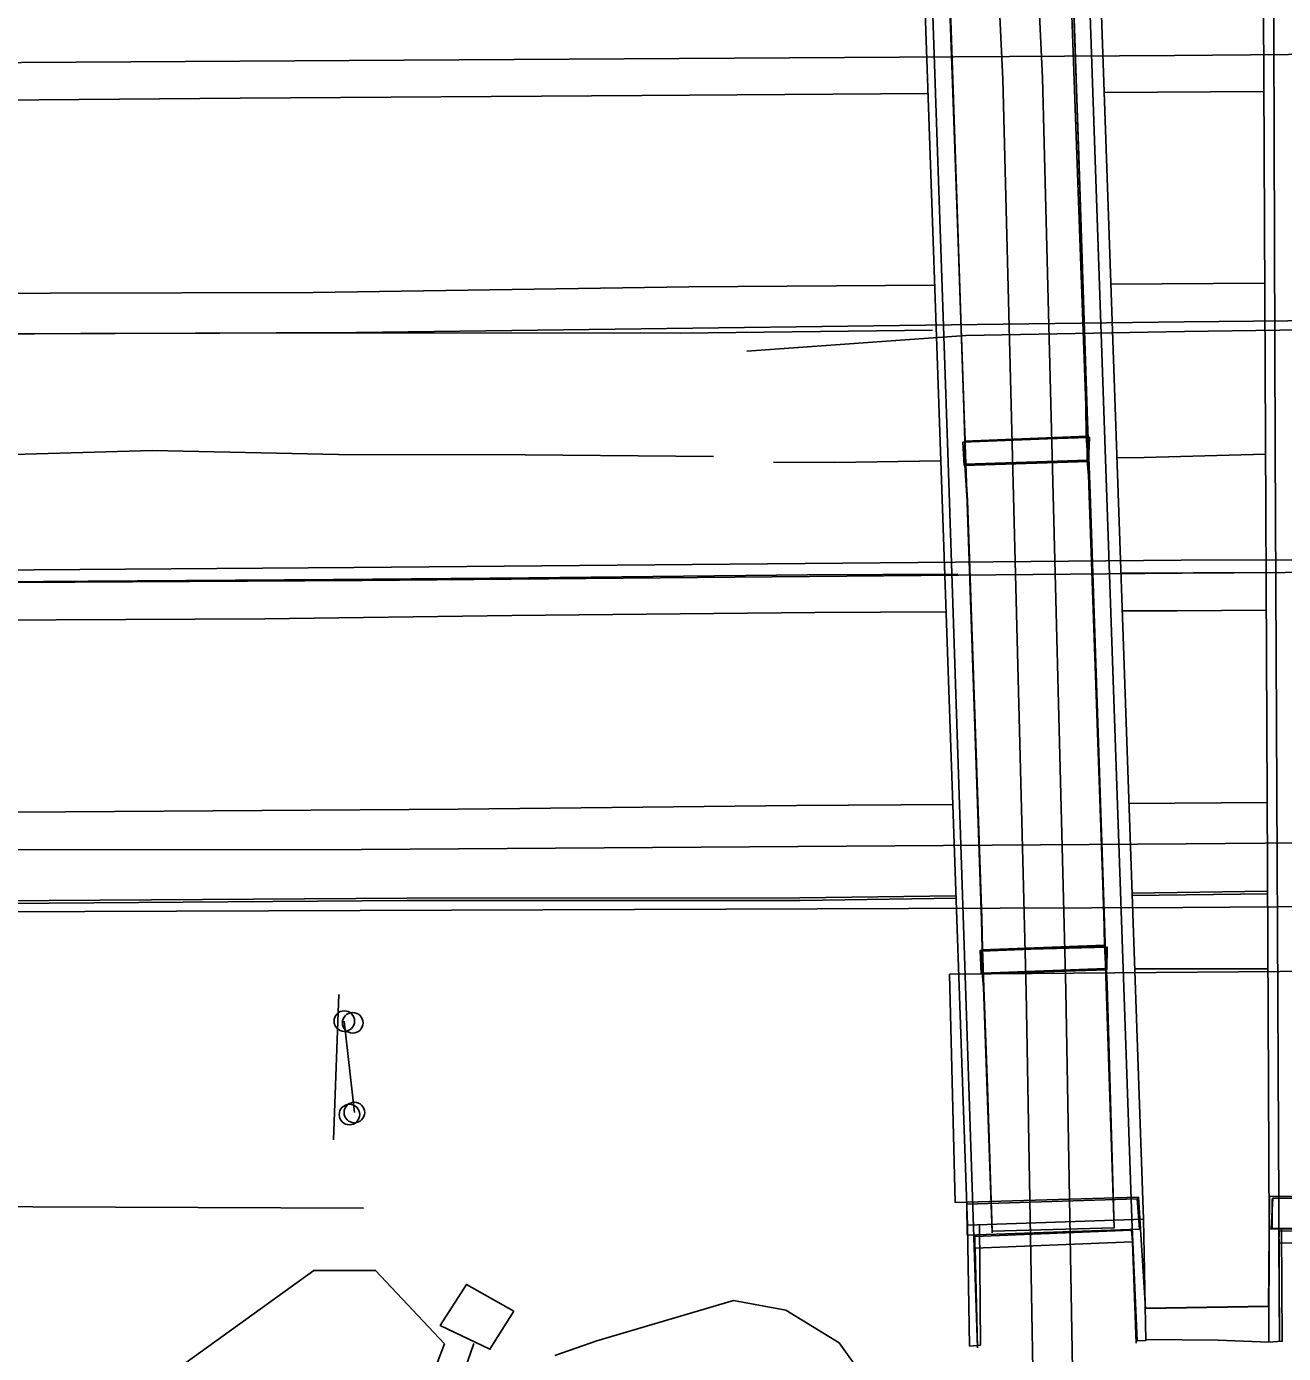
# Model space of a CAD drawing. Extents: x 2145380 to 2156929, y 139568 to 149130.
# Drawn here: x 2153863.9 to 2154015.9, y 142813 to 142973.5 of the extents above; entities that cross this region are included whole.
import ezdxf

# ---------------------------------------------------------------- set-up
doc = ezdxf.new("R2010")
doc.units = 0
for name, color, linetype in [('TOPO_Asphalt', 7, 'Continuous'), ('TOPO_Bridge', 7, 'Continuous'), ('TOPO_BRIDGE_Floor Deck', 7, 'Continuous'), ('TOPO_BRIDGE_Low Beam', 7, 'Continuous'), ('TOPO_BRIDGE_Pier', 7, 'Continuous'), ('TOPO_BRIDGE_Wingwall', 7, 'Continuous'), ('TOPO_Concrete', 7, 'Continuous'), ('TOPO_Curb Back', 7, 'Continuous'), ('TOPO_Curb Gut', 7, 'Continuous'), ('TOPO_Flowline', 7, 'Continuous'), ('TOPO_Guardrail', 7, 'Continuous'), ('TOPO_Misc', 7, 'Continuous'), ('TOPO_Misc Line', 7, 'Continuous'), ('TOPO_RR Rail', 7, 'Continuous'), ('TOPO_Sign', 7, 'Continuous'), ('TOPO_Top Bank', 7, 'Continuous'), ('TOPO_Tree', 7, 'Continuous'), ('TOPO_Tree Line', 7, 'Continuous'), ('TOPO_Wall Freestanding', 7, 'Continuous')]:
    doc.layers.add(name, color=color, linetype=linetype)

# ---------------------------------------------------------------- blocks, each defined once
blk = doc.blocks.new('POST')
at = {"layer": 'TOPO_Misc'}
for start, end in [(90, 180), (180, 270), (360, 90), (270, 0)]:
    blk.add_arc((-0.01, 0.03), 3.16, start, end, dxfattribs=at)

msp = doc.modelspace()

# ---------------------------------------------------------------- linework, layer by layer
at = {"layer": 'TOPO_Asphalt'}
for p, q in [((2154013.57, 142965.68), (2153994.26, 142965.56)), ((2154013.68, 142942.48), (2153995.06, 142942.36)), ((2154013.85, 142907.48), (2153996.28, 142907.38)), ((2154013.98, 142879.63), (2153997.25, 142879.53))]:
    msp.add_line(p, q, dxfattribs=at)
for points in [[(2153972.95, 142965.41), (2153938.32, 142965.17), (2153889.77, 142964.86), (2153865.4, 142964.65), (2153820.11, 142964.34), (2153783.67, 142963.99), (2153757.52, 142963.8), (2153730.32, 142963.67), (2153669.03, 142963.38), (2153590.33, 142963.02), (2153516.53, 142962.11), (2153452.75, 142961.08), (2153428.59, 142961.49)], [(2153973.76, 142942.22), (2153944.03, 142942.03), (2153898.59, 142941.37), (2153866.78, 142941.27), (2153828.78, 142940.92), (2153796.96, 142941.12), (2153760.85, 142940.82), (2153726.83, 142940.45), (2153651.09, 142939.83), (2153577.73, 142939.29), (2153490.38, 142938.45), (2153427.79, 142937.85), (2153351.78, 142937.42), (2153272.11, 142937.07), (2153177.85, 142936.35), (2153100.33, 142936.02), (2153077.32, 142935.89)], [(2153973.5, 142936.79), (2153942.99, 142936.42), (2153904.09, 142936.48), (2153853.64, 142936.34), (2153808.39, 142936.24), (2153764.78, 142936.03), (2153725.64, 142935.81), (2153725.31, 142935.84)], [(2153976.55, 142907.27), (2153958.38, 142907.17), (2153924.65, 142906.81), (2153901.04, 142906.61), (2153871.36, 142906.42), (2153833.61, 142906.14), (2153798.81, 142906.04), (2153761.09, 142905.74), (2153724.87, 142905.78), (2153641.48, 142905.16), (2153555.86, 142903.84), (2153481.15, 142903.51), (2153399.62, 142902.82), (2153328.76, 142902.64), (2153268.48, 142902.05), (2153178.57, 142901.3), (2153096.28, 142901.15), (2153077.6, 142900.87)], [(2153975.13, 142902.72), (2153959.26, 142902.65), (2153922.63, 142902.25), (2153892.74, 142901.85), (2153867.51, 142901.76), (2153839.55, 142901.57), (2153812.94, 142901.38), (2153781.6, 142901.21), (2153762.23, 142901.07), (2153737.58, 142900.81), (2153725.5, 142900.88)], [(2154013.87, 142902.9), (2154003.03, 142902.85), (2153996.44, 142902.82)], [(2153975.95, 142879.4), (2153957.04, 142879.28), (2153916.11, 142878.82), (2153868.64, 142878.5), (2153842.33, 142878.47), (2153823.05, 142878.26), (2153800.6, 142878.25), (2153774.66, 142878.14), (2153753.89, 142877.96), (2153736.68, 142877.72), (2153725.79, 142877.66), (2153623.89, 142876.78), (2153531.13, 142876.12), (2153445.81, 142875.62), (2153361.69, 142875.4), (2153263.24, 142874.49), (2153245.44, 142873.93)]]:
    msp.add_lwpolyline(points, dxfattribs=at)
at = {"layer": 'TOPO_Bridge'}
for points in [[(2153978.92, 142813.66), (2153975.36, 142922.01), (2153970.09, 143074.74)], [(2153989.17, 143074.84), (2153989.56, 143061.4), (2153994.39, 142922.36), (2153998.12, 142814.22)], [(2154014.35, 143074.81), (2154014.61, 143022.41), (2154014.94, 142922.49), (2154015.46, 142814.38)]]:
    msp.add_lwpolyline(points, dxfattribs=at)
at = {"layer": 'TOPO_BRIDGE_Floor Deck'}
for points in [[(2154014.22, 142828.01), (2154013.11, 143062.6), (2154033.45, 143062.7), (2154034.56, 142828.11)], [(2153990.92, 143061.63), (2153999, 142829.23), (2153977.72, 142828.49), (2153969.63, 143060.89)]]:
    msp.add_lwpolyline(points, close=True, dxfattribs=at)
at = {"layer": 'TOPO_BRIDGE_Low Beam'}
for points in [[(2153987.76, 143061.16), (2153972.72, 143060.52), (2153980.69, 142827.78), (2153995.48, 142828.19)], [(2153995.48, 142828.19), (2153995.48, 142828.19), (2153987.76, 143061.16), (2153987.76, 143061.16), (2153988.27, 143044.54), (2153988.68, 143033.47), (2153988.91, 143025.27), (2153989.2, 143016.3), (2153990.11, 142989.34), (2153990.47, 142978.49), (2153991.18, 142957.93), (2153992.16, 142927.95), (2153992.57, 142917.02), (2153993.23, 142896.5), (2153994.24, 142866.39), (2153994.53, 142857.67)], [(2153980.69, 142827.78), (2153980.69, 142827.78), (2153980.14, 142845.18), (2153979.71, 142857.24), (2153979.43, 142865.53), (2153978.51, 142892.51), (2153977.7, 142916.15), (2153977.29, 142927.43), (2153976.61, 142947.48), (2153975.52, 142977.9), (2153975.15, 142988.8), (2153973.95, 143024.36), (2153973.65, 143032.79), (2153973.23, 143045.5), (2153972.72, 143060.52), (2153972.72, 143060.52)], [(2153980.69, 142827.78), (2153995.48, 142828.19), (2153995.48, 142828.19), (2153980.69, 142827.78)]]:
    msp.add_lwpolyline(points, close=True, dxfattribs=at)
for points in [[(2153995.48, 142828.12), (2153994.61, 142857.63), (2153994.53, 142859.16), (2153994.31, 142862.36), (2153994.22, 142866.3), (2153992.45, 142916.8), (2153992.33, 142920.59), (2153992.08, 142923.97), (2153992.03, 142927.73), (2153990.22, 142978.29), (2153989.98, 142982.05), (2153989.96, 142985.67), (2153989.87, 142989.31), (2153988.72, 143024.91), (2153988.69, 143028.64), (2153988.45, 143032), (2153988.37, 143033.38), (2153987.43, 143061.05)], [(2153973.84, 143028.31), (2153973.96, 143024.38), (2153975.4, 142981.53), (2153975.58, 142977.93), (2153977.3, 142927.45), (2153977.43, 142923.46), (2153977.47, 142920.14), (2153977.73, 142916.18), (2153979.45, 142865.65), (2153979.54, 142861.91), (2153979.55, 142858.61), (2153979.68, 142857.28), (2153980.71, 142827.57)], [(2153992.22, 142923.98), (2153992.16, 142927.95), (2153992.16, 142927.95), (2153991.18, 142957.93), (2153990.47, 142978.49), (2153990.29, 142982.47), (2153990.29, 142982.47)], [(2153977.4, 142923.37), (2153977.29, 142927.43), (2153976.61, 142947.48), (2153975.52, 142977.9), (2153975.39, 142981.84), (2153975.39, 142981.84)], [(2153990.47, 142978.49), (2153991.18, 142957.93), (2153992.16, 142927.95), (2153992.57, 142917.02), (2153993.23, 142896.5), (2153994.24, 142866.39), (2153994.53, 142857.67), (2153995.48, 142828.19), (2153980.69, 142827.78), (2153979.71, 142857.24), (2153979.43, 142865.53), (2153978.51, 142892.51), (2153977.7, 142916.15), (2153977.29, 142927.43), (2153976.61, 142947.48), (2153975.52, 142977.9)], [(2153979.52, 142861.81), (2153979.43, 142865.53), (2153978.51, 142892.51), (2153977.7, 142916.15), (2153977.41, 142920.45)], [(2153994.31, 142862.39), (2153994.24, 142866.39), (2153993.23, 142896.5), (2153992.57, 142917.02), (2153992.22, 142920.99)], [(2153980.69, 142827.78), (2153980.14, 142845.18), (2153979.71, 142857.24), (2153979.59, 142858.87)], [(2153995.48, 142828.19), (2153994.53, 142857.67), (2153994.5, 142858.52), (2153994.47, 142859.45)]]:
    msp.add_lwpolyline(points, dxfattribs=at)
at = {"layer": 'TOPO_BRIDGE_Pier'}
for p, q in [((2153977.4, 142923.37), (2153977.4, 142923.37)), ((2153992.22, 142923.98), (2153992.22, 142923.98)), ((2153977.41, 142920.45), (2153977.41, 142920.45)), ((2153992.22, 142920.99), (2153992.22, 142920.99)), ((2153979.52, 142861.81), (2153979.52, 142861.81)), ((2153994.31, 142862.39), (2153994.31, 142862.39)), ((2153979.59, 142858.87), (2153979.59, 142858.87)), ((2153994.47, 142859.45), (2153994.47, 142859.45))]:
    msp.add_line(p, q, dxfattribs=at)
for points in [[(2153977.34, 142920.43), (2153977.17, 142923.23), (2153992.48, 142923.85), (2153992.35, 142920.91), (2153977.34, 142920.43)], [(2153979.38, 142858.92), (2153979.26, 142861.74), (2153994.61, 142862.15), (2153994.58, 142859.41), (2153979.38, 142858.92)]]:
    msp.add_lwpolyline(points, dxfattribs=at)
for points in [[(2153977.39, 142920.57), (2153977.45, 142923.32), (2153992.35, 142923.79), (2153992.3, 142921.08)], [(2153977.41, 142920.45), (2153977.4, 142923.37), (2153992.22, 142923.98), (2153992.22, 142920.99)], [(2153977.41, 142920.45), (2153977.4, 142923.37), (2153992.22, 142923.98), (2153992.22, 142920.99)], [(2153979.56, 142858.98), (2153979.46, 142861.67), (2153994.41, 142862.24), (2153994.4, 142859.55)], [(2153979.59, 142858.87), (2153979.52, 142861.81), (2153994.31, 142862.39), (2153994.47, 142859.45)], [(2153979.59, 142858.87), (2153979.52, 142861.81), (2153994.31, 142862.39), (2153994.47, 142859.45)]]:
    msp.add_lwpolyline(points, close=True, dxfattribs=at)
at = {"layer": 'TOPO_BRIDGE_Wingwall'}
for points in [[(2154015.37, 142826.31), (2154015.43, 142827.79), (2154033.37, 142828), (2154033.33, 142826.55), (2154015.37, 142826.31)], [(2153978.63, 142825.72), (2153978.61, 142827.13), (2153997.55, 142827.91), (2153997.67, 142826.48), (2153978.63, 142825.72)]]:
    msp.add_lwpolyline(points, dxfattribs=at)
at = {"layer": 'TOPO_Concrete'}
for p, q in [((2154014.07, 142859.53), (2153997.94, 142859.53)), ((2153999.23, 142818.46), (2154014.19, 142818.69))]:
    msp.add_line(p, q, dxfattribs=at)
for points in [[(2153703.88, 142935.57), (2153806.46, 142936.12), (2153903.83, 142936.52), (2154003.94, 142937.81), (2154104.35, 142938.76), (2154204.96, 142940.02), (2154305.7, 142941.01)], [(2153703.1, 142905.35), (2153904.5, 142906.51), (2154003.71, 142907.41), (2154103.39, 142908.02), (2154204.87, 142908.61), (2154304.53, 142909.37)], [(2153975.53, 142858.86), (2153976.25, 142831.23), (2153998.39, 142831.89), (2153999.24, 142818.4), (2154014.12, 142818.64), (2154014.27, 142832.02), (2154035.69, 142831.67), (2154035.51, 142859.34), (2153975.53, 142858.86)], [(2153977.68, 142827.29), (2153977.64, 142831.03), (2153998.25, 142831.69), (2153998.55, 142828.02), (2153977.68, 142827.29)], [(2154014.46, 142828.09), (2154014.65, 142831.76), (2154034.03, 142831.75), (2154034.2, 142828.15), (2154014.46, 142828.09)], [(2154014.58, 142828.05), (2154014.59, 142831.7)]]:
    msp.add_lwpolyline(points, dxfattribs=at)
at = {"layer": 'TOPO_Curb Back'}
for p, q in [((2154014.03, 142868.91), (2153997.62, 142868.67)), ((2154014.03, 142868.61), (2153997.64, 142868.37))]:
    msp.add_line(p, q, dxfattribs=at)
for points in [[(2153976.33, 142868.36), (2153957.46, 142868.09), (2153909.92, 142868.07), (2153866.64, 142867.78), (2153827.02, 142867.43)], [(2153976.34, 142868.06), (2153957.47, 142867.79), (2153909.93, 142867.77), (2153866.64, 142867.48), (2153827.02, 142867.13)]]:
    msp.add_lwpolyline(points, dxfattribs=at)
at = {"layer": 'TOPO_Curb Gut'}
for points in [[(2153997.67, 142826.46), (2153998.12, 142814.22)], [(2153978.92, 142813.66), (2153978.64, 142825.73)], [(2154015.46, 142814.38), (2154015.37, 142826.31)]]:
    msp.add_lwpolyline(points, dxfattribs=at)
at = {"layer": 'TOPO_Flowline'}
for points in [[(2153567.22, 142922.14), (2153607.37, 142920.75), (2153692.23, 142919.84), (2153735.01, 142918.24), (2153777.6, 142919.49), (2153806.74, 142919.35), (2153842.72, 142921.17), (2153879.09, 142922.22), (2153901.65, 142921.75), (2153924.22, 142921.7), (2153947, 142921.52)], [(2153995.79, 142921.34), (2153999.08, 142921.39), (2154013.78, 142921.78)], [(2153954.28, 142920.82), (2153961.64, 142920.77), (2153974.5, 142920.98)], [(2153916.48, 142809.73), (2153918, 142814.2)]]:
    msp.add_lwpolyline(points, dxfattribs=at)
at = {"layer": 'TOPO_Guardrail'}
for points in [[(2153951.04, 142934.25), (2153977.53, 142936.15), (2154003.98, 142936.63), (2154104.85, 142938.04), (2154205.05, 142939.42), (2154391.17, 142941.7)], [(2153605.37, 142905.91), (2153803.98, 142907.35), (2153903.51, 142908.07), (2154003.58, 142908.96), (2154034.31, 142909.01), (2154060.62, 142910.74)], [(2154058.05, 142866.56), (2154032.17, 142867.13), (2154003.79, 142866.94), (2153904.28, 142866.58), (2153804.26, 142866.22), (2153731.19, 142865.3)]]:
    msp.add_lwpolyline(points, dxfattribs=at)
at = {"layer": 'TOPO_Misc Line'}
for points in [[(2153704.08, 142968.27), (2153803.83, 142968.8), (2153902.92, 142969.41), (2154002.76, 142970.02), (2154103.96, 142970.91), (2154202.36, 142971.75), (2154302.75, 142972.37)], [(2153703.66, 142872.11), (2153727.72, 142872.59), (2153727.6, 142868.51), (2153804.09, 142870.76), (2153835.69, 142871.53), (2153862.33, 142873.93), (2153904.41, 142873.95), (2154004.17, 142874.65), (2154103.92, 142875.48), (2154204.84, 142876.32), (2154304.55, 142876.95)]]:
    msp.add_lwpolyline(points, dxfattribs=at)
at = {"layer": 'TOPO_RR Rail'}
for points in [[(2153933.29, 143522.02), (2153936.74, 143496.38), (2153941.64, 143458.59), (2153946.87, 143415.31), (2153951.54, 143374.03), (2153956.58, 143325.2), (2153960.65, 143281.81), (2153964.85, 143235.33), (2153969.17, 143182.29), (2153973.06, 143128.8), (2153977.27, 143066.06), (2153982.01, 142967.15), (2153984.83, 142856.82), (2153985.78, 142801.87), (2153986.18, 142729.98), (2153987.04, 142659.62), (2153987.43, 142602.14), (2153987.84, 142557.84), (2153987.9, 142522.07), (2153988.18, 142475.65), (2153988.55, 142431.12), (2153988.69, 142382.6), (2153988.99, 142343.97), (2153989.03, 142322.32)], [(2153938.13, 143522.05), (2153941.5, 143497.01), (2153946.4, 143459.18), (2153951.64, 143415.87), (2153956.31, 143374.55), (2153961.35, 143325.67), (2153965.43, 143282.25), (2153969.63, 143235.74), (2153973.96, 143182.66), (2153977.85, 143129.14), (2153982.07, 143066.33), (2153986.81, 142967.33), (2153989.63, 142856.92), (2153990.58, 142801.92), (2153990.98, 142730.02), (2153991.84, 142659.67), (2153992.23, 142602.18), (2153992.64, 142557.86), (2153992.7, 142522.08), (2153992.98, 142475.68), (2153993.35, 142431.14), (2153993.49, 142382.62), (2153993.79, 142344), (2153993.83, 142322.35)]]:
    msp.add_lwpolyline(points, dxfattribs=at)
at = {"layer": 'TOPO_Sign'}
msp.add_line((2153901.06, 142838.83), (2153901.7, 142856.4), dxfattribs=at)
msp.add_lwpolyline([(2153903.57, 142842.12), (2153902.35, 142853.18)], dxfattribs=at)
at = {"layer": 'TOPO_Top Bank'}
msp.add_lwpolyline([(2153704.58, 142827.96), (2153804.6, 142830.97), (2153904.68, 142830.57)], dxfattribs=at)
at = {"layer": 'TOPO_Tree'}
msp.add_lwpolyline([(2153927.81, 142812.73), (2153932.9, 142814.51), (2153949.41, 142819.38), (2153955.75, 142818.23), (2153962.2, 142814.25), (2153966.22, 142808.63)], dxfattribs=at)
at = {"layer": 'TOPO_Tree Line'}
msp.add_lwpolyline([(2153882.21, 142811.15), (2153898.68, 142823), (2153906.14, 142823.03), (2153914.45, 142814.15), (2153909.52, 142801.16)], dxfattribs=at)
at = {"layer": 'TOPO_Wall Freestanding'}
for points in [[(2153977.72, 142828.49), (2153977.97, 142813.87), (2153979.3, 142813.99), (2153979.16, 142828.54)], [(2153999, 142829.23), (2153999.31, 142814.56), (2153998.25, 142814.52), (2153997.59, 142829.18)], [(2154014.22, 142828.01), (2154014.17, 142814.35), (2154015.8, 142814.46), (2154015.72, 142828.02)], [(2153999.3, 142814.67), (2154008.05, 142814.59), (2154014.17, 142814.35)]]:
    msp.add_lwpolyline(points, dxfattribs=at)
msp.add_lwpolyline([(2153922.86, 142818.08), (2153919.96, 142813.48), (2153913.96, 142816.38), (2153917.14, 142821.34)], close=True, dxfattribs=at)

# ---------------------------------------------------------------- block references
at = {"layer": 'TOPO_Misc', "xscale": 0.39370000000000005, "yscale": 0.3937000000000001}
for p in [(2153902.35, 142853.18), (2153903.57, 142842.12)]:
    msp.add_blockref('POST', p, dxfattribs=at)
at = {"layer": 'TOPO_Sign', "xscale": 0.39370000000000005, "yscale": 0.3937000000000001}
for p in [(2153903.37, 142852.97), (2153902.97, 142841.87)]:
    msp.add_blockref('POST', p, dxfattribs=at)

doc.saveas('drawing.dxf')
